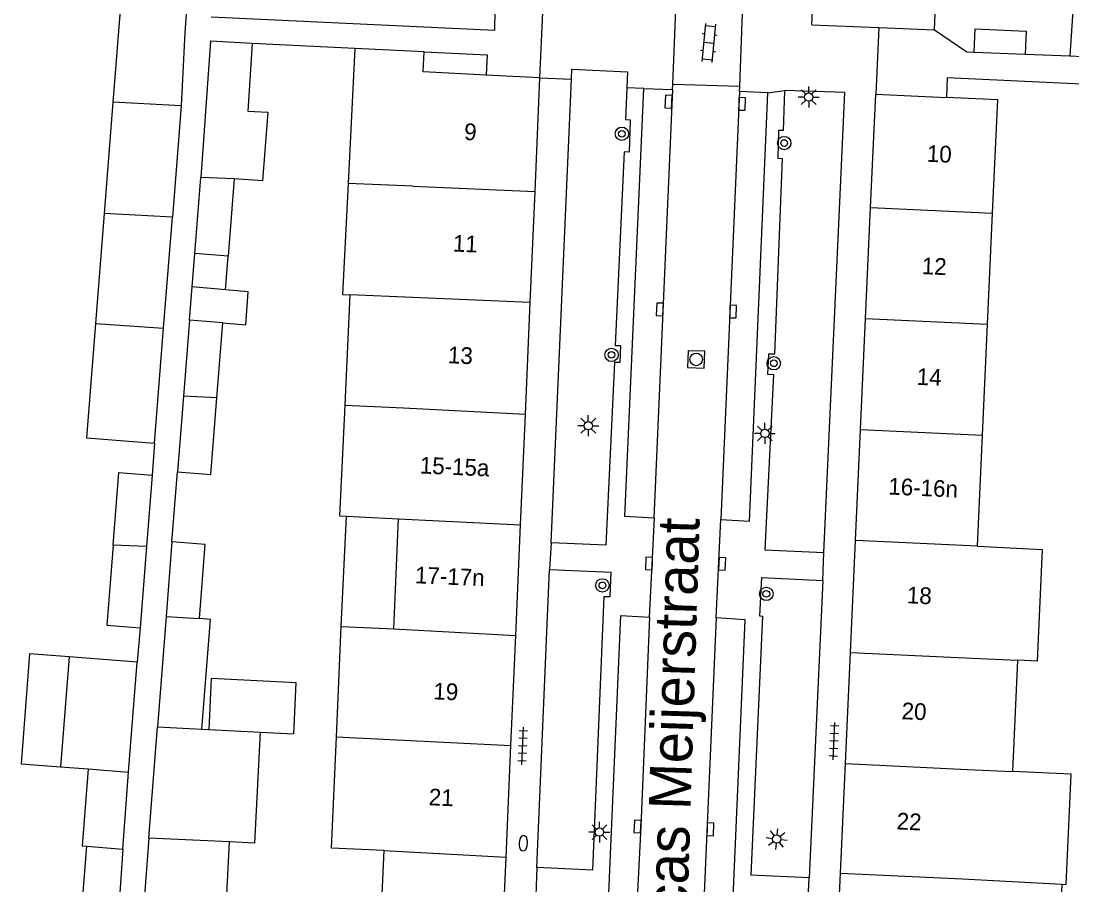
# Model space of a CAD drawing. Extents: x 132994 to 136000, y 393499 to 395512.
# Drawn here: x 133240.9 to 133303.8, y 395252.8 to 395304.5 of the extents above; entities that cross this region are included whole.
import ezdxf

# ---------------------------------------------------------------- set-up
doc = ezdxf.new("R2010")
doc.units = 0
for name, color, linetype in [('gg-afsc-erfafscheiding', 7, 'Continuous'), ('gg-afsc-muur', 7, 'Continuous'), ('gg-anno-huisnummerreeks BGT', 7, 'Continuous'), ('gg-anno-openbare ruimte label', 7, 'Continuous'), ('gg-bbg-bijgebouw', 7, 'Continuous'), ('gg-bbg-gedigitaliseerde bebouwing', 7, 'Continuous'), ('gg-bbg-gedigitaliseerde bijgebouw', 7, 'Continuous'), ('gg-bbg-hoofdgebouw', 7, 'Continuous'), ('gg-bbg-luifel en loopbrug', 7, 'Continuous'), ('gg-bbg-tussenscheiding', 7, 'Continuous'), ('gg-knt-verharding', 7, 'Continuous'), ('gg-knt-verharding nz', 7, 'Continuous'), ('gt-grn-weggrens', 7, 'Continuous'), ('gt-symb-boom', 7, 'Continuous'), ('gt-symb-brandkraan', 7, 'Continuous'), ('gt-symb-klinker verharding', 7, 'Continuous'), ('gt-symb-kolk', 7, 'Continuous'), ('gt-symb-lichtmast', 7, 'Continuous'), ('gt-symb-rioolschacht', 7, 'Continuous'), ('gt-symb-tegel verharding', 7, 'Continuous')]:
    doc.layers.add(name, color=color, linetype=linetype)

# ---------------------------------------------------------------- blocks, each defined once
blk = doc.blocks.new('gt0-KL1')
at = {"layer": 'gt-symb-klinker verharding'}
for p, q in [((-1.15, 0.3), (1.15, 0.3)), ((-1, -0.3), (-1, 0.3)), ((-0.5, 0.3), (-0.5, 0.45)), ((0, -0.3), (0, 0.3)), ((0.5, 0.3), (0.5, 0.45)), ((1, -0.3), (1, 0.3)), ((-1.15, -0.3), (1.15, -0.3)), ((-0.5, -0.45), (-0.5, -0.3)), ((0.5, -0.45), (0.5, -0.3))]:
    blk.add_line(p, q, dxfattribs=at)
blk = doc.blocks.new('gt0-TEG1')
at = {"layer": 'gt-symb-tegel verharding'}
for p, q in [((-1.125, 0), (1.125, 0)), ((-0.9, -0.25), (-0.9, 0.25)), ((-0.45, -0.25), (-0.45, 0.25)), ((0, -0.25), (0, 0.25)), ((0.45, -0.25), (0.45, 0.25)), ((0.9, -0.25), (0.9, 0.25))]:
    blk.add_line(p, q, dxfattribs=at)
blk = doc.blocks.new('gt0-KOLK')
at = {"layer": 'gt-symb-kolk'}
blk.add_lwpolyline([(0, 0), (0.375, 0), (0.375, 0.4), (-0.375, 0.4), (-0.375, 0), (0, 0)], dxfattribs=at)
blk = doc.blocks.new('gt0-LMAST')
at = {"layer": 'gt-symb-lichtmast'}
for p, q in [((-0.182, 0.173), (-0.447, 0.438)), ((-0.005, 0.246), (-0.005, 0.621)), ((0.172, 0.173), (0.437, 0.438)), ((-0.255, -0.004), (-0.63, -0.004)), ((-0.182, -0.181), (-0.447, -0.446)), ((-0.005, -0.254), (-0.005, -0.629)), ((0.437, -0.446), (0.172, -0.181)), ((0.245, -0.004), (0.62, -0.004))]:
    blk.add_line(p, q, dxfattribs=at)
blk.add_circle((-0.005, -0.004), 0.25, dxfattribs=at)
blk = doc.blocks.new('gt0-BOOM')
at = {"layer": 'gt-symb-boom'}
for radius in [0.4, 0.2]:
    blk.add_circle((0, 0), radius, dxfattribs=at)
blk = doc.blocks.new('gt0-RS')
at = {"layer": 'gt-symb-rioolschacht'}
blk.add_lwpolyline([(-0.5, -0.5), (0.5, -0.5), (0.5, 0.5), (-0.5, 0.5)], close=True, dxfattribs=at)
blk.add_circle((0, 0), 0.375, dxfattribs=at)
blk = doc.blocks.new('gt0-BR')
at = {"layer": 'gt-symb-brandkraan'}
for centre, radius, start, end in [((-0.244, 0), 0.206, 107.56694, 252.43307), ((0.599, -2.664), 3, 106.89205, 107.56694), ((0, -0.691), 0.938, 73.10799, 106.89205), ((-0.599, -2.664), 3, 72.43309, 73.10799), ((0.244, 0), 0.206, 287.56695, 72.43309), ((0.599, 2.664), 3, 252.43307, 253.10797), ((0, 0.691), 0.938, 253.10797, 286.89206), ((-0.599, 2.664), 3, 286.89206, 287.56695)]:
    blk.add_arc(centre, radius, start, end, dxfattribs=at)

msp = doc.modelspace()

# ---------------------------------------------------------------- linework, layer by layer
at = {"layer": 'gg-afsc-erfafscheiding'}
for p, q in [((133248.878, 395279.251), (133248.726, 395277.33)), ((133249.916, 395273.348), (133250.25, 395277.54)), ((133248.006, 395268.207), (133247.844, 395266.149))]:
    msp.add_line(p, q, dxfattribs=at)
at = {"layer": 'gg-afsc-muur'}
for p, q in [((133260.854, 395302.863), (133254.712, 395303.16)), ((133300.982, 395302.52), (133303.65, 395302.41))]:
    msp.add_line(p, q, dxfattribs=at)
for points in [[(133252.268, 395304.753), (133269.233, 395303.953), (133269.259, 395305.149)], [(133295.547, 395303.976), (133297.477, 395302.665), (133297.927, 395302.646)], [(133265.007, 395302.657), (133268.785, 395302.474), (133268.728, 395301.267)], [(133311.964, 395300.367), (133296.318, 395301.1), (133296.263, 395299.935)]]:
    msp.add_lwpolyline(points, dxfattribs=at)
at = {"layer": 'gg-bbg-bijgebouw'}
msp.add_line((133254.712, 395303.16), (133252.222, 395303.293), dxfattribs=at)
at = {"layer": 'gg-bbg-gedigitaliseerde bebouwing'}
for p, q in [((133260.854, 395302.863), (133260.453, 395294.781)), ((133298.727, 395286.37), (133299.026, 395293.007)), ((133260.554, 395288.132), (133260.267, 395281.522)), ((133298.428, 395279.735), (133298.727, 395286.37)), ((133298.13, 395273.098), (133298.428, 395279.735)), ((133260.371, 395274.891), (133263.475, 395274.733)), ((133263.187, 395268.139), (133263.475, 395274.733)), ((133259.764, 395261.69), (133260.05, 395268.275)), ((133260.05, 395268.275), (133263.187, 395268.139)), ((133300.524, 395266.261), (133300.223, 395259.604)), ((133262.317, 395248.147), (133262.61, 395254.89))]:
    msp.add_line(p, q, dxfattribs=at)
for points in [[(133299.026, 395293.007), (133299.332, 395299.793), (133296.263, 395299.935)], [(133260.453, 395294.781), (133260.124, 395288.153), (133260.554, 395288.132)], [(133260.267, 395281.522), (133259.944, 395274.913), (133260.371, 395274.891)], [(133298.13, 395273.098), (133301.988, 395272.884), (133301.687, 395266.208), (133300.524, 395266.261)], [(133262.61, 395254.89), (133259.473, 395255.027), (133259.764, 395261.69)], [(133303.165, 395252.867), (133303.424, 395252.855), (133303.721, 395259.444), (133300.223, 395259.604)], [(133303.165, 395252.867), (133302.868, 395246.271), (133299.932, 395246.417)]]:
    msp.add_lwpolyline(points, dxfattribs=at)
at = {"layer": 'gg-bbg-gedigitaliseerde bijgebouw'}
for p, q in [((133246.904, 395306.234), (133246.384, 395299.643)), ((133252.222, 395303.293), (133251.635, 395295.152)), ((133303.65, 395302.41), (133305.502, 395302.333)), ((133246.384, 395299.643), (133245.86, 395292.987)), ((133250.463, 395299.429), (133249.942, 395292.762)), ((133251.276, 395290.6), (133251.635, 395295.152)), ((133253.635, 395295.068), (133253.271, 395290.443)), ((133245.86, 395292.987), (133245.341, 395286.407)), ((133249.419, 395286.134), (133249.942, 395292.762)), ((133253.271, 395290.443), (133251.276, 395290.6)), ((133250.963, 395286.602), (133250.606, 395282.065)), ((133252.957, 395286.445), (133250.963, 395286.602)), ((133248.878, 395279.251), (133249.419, 395286.134)), ((133252.604, 395281.96), (133252.957, 395286.445)), ((133250.606, 395282.065), (133250.25, 395277.54)), ((133248.726, 395277.33), (133248.389, 395273.062)), ((133249.916, 395273.348), (133249.564, 395268.872)), ((133248.389, 395273.062), (133248.006, 395268.207)), ((133249.564, 395268.872), (133249.044, 395262.277)), ((133243.756, 395266.47), (133243.239, 395259.891)), ((133247.844, 395266.149), (133243.756, 395266.47)), ((133247.326, 395259.569), (133247.844, 395266.149)), ((133248.536, 395255.625), (133249.044, 395262.277)), ((133251.711, 395262.138), (133252.117, 395262.117)), ((133252.117, 395262.117), (133255.205, 395261.956)), ((133243.239, 395259.891), (133244.904, 395259.76)), ((133246.986, 395254.97), (133247.326, 395259.569)), ((133244.818, 395255.145), (133246.986, 395254.97)), ((133248.536, 395255.625), (133248.028, 395248.973))]:
    msp.add_line(p, q, dxfattribs=at)
for points in [[(133309.162, 395310.211), (133302.911, 395310.481), (133302.791, 395307.806), (133303.92, 395306.621), (133303.65, 395302.41)], [(133250.849, 395306.014), (133250.695, 395303.816), (133250.463, 395299.429)], [(133254.712, 395303.16), (133254.467, 395299.108), (133255.656, 395299.049), (133255.332, 395294.934), (133253.635, 395295.068)], [(133245.341, 395286.407), (133244.804, 395279.571), (133248.878, 395279.251)], [(133250.25, 395277.54), (133252.244, 395277.383), (133252.604, 395281.96)], [(133246.399, 395273.149), (133246.741, 395277.486), (133248.726, 395277.33)], [(133251.561, 395268.764), (133251.91, 395273.191), (133249.916, 395273.348)], [(133246.399, 395273.149), (133246.022, 395268.363), (133248.006, 395268.207)], [(133251.711, 395262.138), (133252.228, 395268.712), (133251.561, 395268.764)], [(133255.205, 395261.956), (133254.859, 395255.326), (133253.366, 395255.404)], [(133244.904, 395259.76), (133244.534, 395255.168), (133244.818, 395255.145)], [(133248.028, 395248.973), (133253.013, 395248.69), (133253.366, 395255.404)]]:
    msp.add_lwpolyline(points, dxfattribs=at)
at = {"layer": 'gg-bbg-hoofdgebouw'}
for p, q in [((133288.21, 395304.28), (133288.523, 395311.077)), ((133295.547, 395303.976), (133295.86, 395310.786)), ((133288.21, 395304.28), (133292.211, 395304.114)), ((133292.211, 395304.114), (133295.547, 395303.976)), ((133265.007, 395302.657), (133260.854, 395302.863)), ((133271.94, 395301.1), (133268.728, 395301.267)), ((133271.645, 395294.311), (133271.94, 395301.1)), ((133291.723, 395293.344), (133292.03, 395300.13)), ((133292.03, 395300.13), (133296.263, 395299.935)), ((133271.357, 395287.673), (133271.645, 395294.311)), ((133291.422, 395286.708), (133291.723, 395293.344)), ((133271.066, 395280.984), (133271.357, 395287.673)), ((133291.122, 395280.071), (133291.422, 395286.708)), ((133270.779, 395274.36), (133271.066, 395280.984)), ((133290.821, 395273.435), (133291.122, 395280.071)), ((133270.491, 395267.746), (133270.779, 395274.36)), ((133290.518, 395266.734), (133290.821, 395273.435)), ((133270.206, 395261.173), (133270.491, 395267.746)), ((133290.217, 395260.081), (133290.518, 395266.734)), ((133269.915, 395254.479), (133270.206, 395261.173)), ((133289.92, 395253.526), (133290.217, 395260.081)), ((133269.627, 395247.84), (133269.915, 395254.479)), ((133289.62, 395246.89), (133289.92, 395253.526))]:
    msp.add_line(p, q, dxfattribs=at)
msp.add_lwpolyline([(133268.728, 395301.267), (133264.946, 395301.464), (133265.007, 395302.657)], dxfattribs=at)
at = {"layer": 'gg-bbg-luifel en loopbrug'}
for p, q in [((133297.927, 395302.646), (133300.982, 395302.52)), ((133251.12, 395288.601), (133251.276, 395290.6)), ((133253.113, 395288.419), (133253.271, 395290.443)), ((133250.963, 395286.602), (133251.12, 395288.601)), ((133253.113, 395288.419), (133251.12, 395288.601)), ((133260.05, 395268.275), (133260.371, 395274.891)), ((133244.555, 395251.877), (133244.818, 395255.145))]:
    msp.add_line(p, q, dxfattribs=at)
for points in [[(133297.927, 395302.646), (133297.989, 395304.032), (133301.044, 395303.895), (133300.982, 395302.52)], [(133252.957, 395286.445), (133254.331, 395286.337), (133254.485, 395288.293), (133253.113, 395288.419)], [(133243.756, 395266.47), (133241.4, 395266.655), (133240.884, 395260.076), (133243.239, 395259.891)], [(133255.205, 395261.956), (133257.201, 395261.859), (133257.35, 395264.922), (133252.265, 395265.169), (133252.117, 395262.117)], [(133246.986, 395254.97), (133246.75, 395251.776), (133244.555, 395251.877)]]:
    msp.add_lwpolyline(points, dxfattribs=at)
at = {"layer": 'gg-bbg-tussenscheiding'}
for p, q in [((133250.463, 395299.429), (133246.384, 395299.643)), ((133253.635, 395295.068), (133251.635, 395295.152)), ((133264.34, 395294.618), (133260.453, 395294.781)), ((133264.34, 395294.618), (133271.645, 395294.311)), ((133249.942, 395292.762), (133245.86, 395292.987)), ((133291.723, 395293.344), (133299.026, 395293.007)), ((133271.357, 395287.673), (133260.554, 395288.132)), ((133291.422, 395286.708), (133298.727, 395286.37)), ((133245.341, 395286.407), (133249.419, 395286.134)), ((133252.604, 395281.96), (133250.606, 395282.065)), ((133260.267, 395281.522), (133263.764, 395281.37)), ((133263.764, 395281.37), (133271.066, 395280.984)), ((133291.122, 395280.071), (133298.428, 395279.735)), ((133263.475, 395274.733), (133270.779, 395274.36)), ((133298.13, 395273.098), (133290.821, 395273.435)), ((133248.389, 395273.062), (133246.399, 395273.149)), ((133249.564, 395268.872), (133251.561, 395268.764)), ((133263.187, 395268.139), (133270.491, 395267.746)), ((133249.044, 395262.277), (133251.711, 395262.138)), ((133259.764, 395261.69), (133270.206, 395261.173)), ((133244.904, 395259.76), (133247.326, 395259.569)), ((133253.366, 395255.404), (133248.536, 395255.625)), ((133262.61, 395254.89), (133269.915, 395254.479))]:
    msp.add_line(p, q, dxfattribs=at)
for points in [[(133290.518, 395266.734), (133297.827, 395266.385), (133300.524, 395266.261)], [(133290.217, 395260.081), (133297.527, 395259.732), (133300.223, 395259.604)], [(133289.92, 395253.526), (133297.233, 395253.187), (133303.165, 395252.867)]]:
    msp.add_lwpolyline(points, dxfattribs=at)
at = {"layer": 'gg-knt-verharding'}
for p, q in [((133279.885, 395300.718), (133280.088, 395305.644)), ((133283.899, 395300.61), (133284.09, 395305.526)), ((133273.829, 395301.018), (133273.855, 395301.616)), ((133272.604, 395273.298), (133273.829, 395301.018)), ((133278.164, 395300.468), (133279.872, 395300.407)), ((133279.872, 395300.407), (133279.885, 395300.718)), ((133279.885, 395300.718), (133283.899, 395300.61)), ((133283.887, 395300.294), (133283.899, 395300.61)), ((133285.569, 395300.199), (133283.887, 395300.294)), ((133282.477, 395268.812), (133282.761, 395274.685)), ((133275.886, 395273.142), (133272.604, 395273.298)), ((133285.389, 395272.863), (133288.929, 395272.714)), ((133271.759, 395253.859), (133272.517, 395271.701)), ((133272.517, 395271.701), (133276.202, 395271.54)), ((133285.192, 395271.216), (133288.866, 395271.043)), ((133288.866, 395271.043), (133288.057, 395253.253)), ((133275.105, 395253.701), (133271.759, 395253.859)), ((133288.057, 395253.253), (133284.556, 395253.401))]:
    msp.add_line(p, q, dxfattribs=at)
for points in [[(133273.855, 395301.616), (133277.184, 395301.471), (133277.142, 395300.513)], [(133277.142, 395300.513), (133277.059, 395298.612), (133277.336, 395298.6), (133277.268, 395296.66), (133276.975, 395296.673), (133276.45, 395285.102), (133276.756, 395285.089), (133276.714, 395284.066), (133276.404, 395284.08), (133275.886, 395273.142)], [(133278.754, 395274.765), (133277.019, 395274.865), (133278.164, 395300.468)], [(133282.761, 395274.685), (133284.48, 395274.582), (133285.569, 395300.199)], [(133286.573, 395300.346), (133286.494, 395297.945), (133286.214, 395297.956), (133286.17, 395296.292), (133286.429, 395296.282), (133285.974, 395284.565), (133285.624, 395284.582), (133285.558, 395283.377), (133285.914, 395283.359), (133285.389, 395272.863)], [(133288.929, 395272.714), (133290.186, 395300.226), (133286.573, 395300.346)], [(133278.496, 395268.849), (133278.785, 395274.763), (133278.754, 395274.765)], [(133275.105, 395253.701), (133275.785, 395270.084), (133276.137, 395270.069), (133276.202, 395271.54)], [(133285.192, 395271.216), (133285.084, 395268.914), (133285.267, 395268.906), (133284.556, 395253.401)], [(133277.149, 395240.281), (133275.533, 395240.324), (133276.778, 395268.935), (133278.496, 395268.849)], [(133281.247, 395240.19), (133282.981, 395240.096), (133284.227, 395268.682), (133282.477, 395268.812)]]:
    msp.add_lwpolyline(points, dxfattribs=at)
at = {"layer": 'gg-knt-verharding nz'}
for p, q in [((133279.872, 395300.407), (133278.754, 395274.765)), ((133283.887, 395300.294), (133282.761, 395274.685)), ((133282.477, 395268.812), (133281.247, 395240.19))]:
    msp.add_line(p, q, dxfattribs=at)
msp.add_lwpolyline([(133278.496, 395268.849), (133277.981, 395256.312), (133277.149, 395240.281)], dxfattribs=at)
at = {"layer": 'gt-grn-weggrens'}
for p, q in [((133271.94, 395301.1), (133272.11, 395305.011)), ((133292.211, 395304.114), (133292.03, 395300.13)), ((133271.94, 395301.1), (133273.829, 395301.018)), ((133278.164, 395300.468), (133277.142, 395300.513)), ((133285.569, 395300.199), (133286.573, 395300.346)), ((133272.604, 395273.298), (133272.517, 395271.701)), ((133288.866, 395271.043), (133288.929, 395272.714)), ((133271.759, 395253.859), (133271.697, 395252.199)), ((133287.98, 395251.555), (133288.057, 395253.253))]:
    msp.add_line(p, q, dxfattribs=at)

# ---------------------------------------------------------------- block references
at = {"layer": 'gt-symb-boom'}
for p in [(133276.843, 395297.755), (133286.555, 395297.204), (133276.222, 395284.532), (133285.932, 395284.029), (133275.674, 395270.745), (133285.487, 395270.237)]:
    msp.add_blockref('gt0-BOOM', p, dxfattribs=at)
at = {"layer": 'gt-symb-brandkraan', "rotation": 87.36361809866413}
msp.add_blockref('gt0-BR', (133270.942, 395255.317), dxfattribs=at)
at = {"layer": 'gt-symb-klinker verharding', "rotation": 84.66555996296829}
msp.add_blockref('gt0-KL1', (133282.049, 395303.19), dxfattribs=at)
at = {"layer": 'gt-symb-kolk'}
for p, rotation in [((133279.837, 395299.674), 87.2491652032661), ((133283.832, 395299.552), -91.48935472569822), ((133279.312, 395287.241), 87.59258615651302), ((133283.293, 395287.132), -92.46466335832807), ((133278.666, 395272.046), 87.36361809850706), ((133282.642, 395272.046), -92.92247266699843), ((133277.981, 395256.312), 87.64984047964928), ((133281.937, 395256.16), -92.46466335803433)]:
    msp.add_blockref('gt0-KOLK', p, dxfattribs=dict(at, rotation=rotation))
at = {"layer": 'gt-symb-lichtmast'}
for p in [(133288.027, 395299.957), (133274.837, 395280.298), (133285.405, 395279.837), (133275.502, 395255.987)]:
    msp.add_blockref('gt0-LMAST', p, dxfattribs=at)
at = {"layer": 'gt-symb-lichtmast', "rotation": 173.68511557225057}
msp.add_blockref('gt0-LMAST', (133286.097, 395255.561), dxfattribs=at)
at = {"layer": 'gt-symb-rioolschacht', "rotation": -91.71835800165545}
msp.add_blockref('gt0-RS', (133281.291, 395284.261), dxfattribs=at)
at = {"layer": 'gt-symb-tegel verharding', "rotation": 87.47809205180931}
for p in [(133270.91, 395261.138), (133289.527, 395261.426)]:
    msp.add_blockref('gt0-TEG1', p, dxfattribs=at)

# ---------------------------------------------------------------- texts
at = {"layer": 'gg-anno-huisnummerreeks BGT'}
for s, rotation, p in [('9', 357.5, (133267.386, 395297.389)), ('10', 357.4, (133295.074, 395296.087)), ('11', 357.5, (133266.708, 395290.717)), ('12', 357.4, (133294.77, 395289.367)), ('13', 357.5, (133266.417, 395284.036)), ('14', 357.4, (133294.47, 395282.743)), ('15-15a', 357.5, (133264.731, 395277.44)), ('16-16n', 357.4, (133292.773, 395276.181)), ('17-17n', 357.5, (133264.446, 395270.873)), ('18', 357.4, (133293.878, 395269.675)), ('19', 357.5, (133265.544, 395263.929)), ('20', 357.4, (133293.565, 395262.743)), ('21', 357.5, (133265.269, 395257.593)), ('22', 357.4, (133293.266, 395256.15))]:
    msp.add_text(s, height=1, rotation=rotation, dxfattribs=at).set_placement(p)
at = {"layer": 'gg-anno-openbare ruimte label'}
msp.add_text('Lucas Meijerstraat', height=2.5, rotation=88.2, dxfattribs=at).set_placement((133280.636, 395247.445))

doc.saveas('drawing.dxf')
